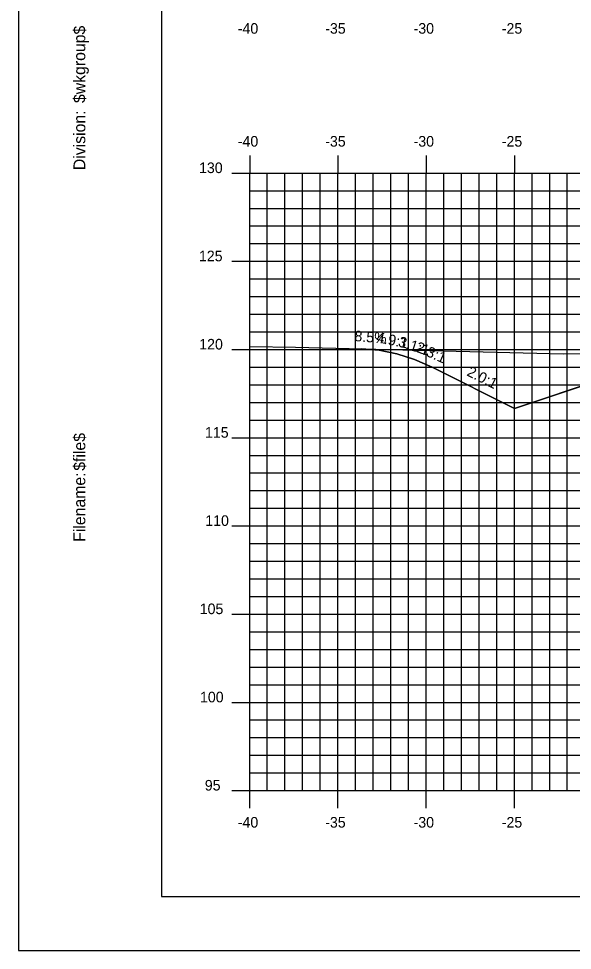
# Model space of a CAD drawing. Extents: x 850598 to 870284, y 366541 to 366651.
# Drawn here: x 859689.8 to 859721.2, y 366541.2 to 366594 of the extents above; entities that cross this region are included whole.
import ezdxf

# ---------------------------------------------------------------- set-up
doc = ezdxf.new("R2010")
doc.units = 0
for name, color, linetype in [('ANNOTATION', 7, 'Continuous'), ('BORDER', 7, 'Continuous'), ('D_Roadway_Centerline', 7, 'Continuous'), ('D_Roadway_SlopeLines', 7, 'Continuous'), ('H_V ANNOTATION', 7, 'Continuous'), ('MAJOR', 7, 'Continuous'), ('MINOR', 7, 'Continuous'), ('PLOT BOUNDARY', 7, 'Continuous'), ('S_Roadway_Centerline', 7, 'Continuous')]:
    doc.layers.add(name, color=color, linetype=linetype)

msp = doc.modelspace()

# ---------------------------------------------------------------- linework, layer by layer
at = {"layer": 'BORDER'}
for p, q in [((859697.915, 366649.225), (859697.915, 366544.225)), ((859697.915, 366544.225), (859857.915, 366544.225))]:
    msp.add_line(p, q, dxfattribs=at)
at = {"layer": 'D_Roadway_Centerline'}
msp.add_lwpolyline([(859709.251, 366575.267), (859710.251, 366575.182), (859711.251, 366574.979), (859712.251, 366574.657), (859713.251, 366574.216), (859717.915, 366571.884), (859721.717, 366573.151), (859727.915, 366575.217), (859731.915, 366575.457), (859742.915, 366575.787), (859753.915, 366575.457), (859757.915, 366575.217), (859759.915, 366575.097), (859765.915, 366573.097), (859812.768, 366563.225), (859831.383, 366559.303), (859841.245, 366557.225), (859842.915, 366557.225)], dxfattribs=at)
at = {"layer": 'D_Roadway_SlopeLines'}
for points in [[(859717.915, 366571.884), (859713.251, 366574.216), (859712.251, 366574.657), (859711.251, 366574.979), (859710.251, 366575.182), (859709.251, 366575.267)], [(859731.915, 366575.457), (859727.915, 366575.217), (859717.915, 366571.884)]]:
    msp.add_lwpolyline(points, dxfattribs=at)
at = {"layer": 'MAJOR'}
for p, q in [((859702.915, 366586.227), (859702.915, 366585.225)), ((859702.915, 366586.227), (859702.915, 366585.225)), ((859707.915, 366586.227), (859707.915, 366585.225)), ((859707.915, 366586.227), (859707.915, 366585.225)), ((859712.915, 366586.227), (859712.915, 366585.225)), ((859712.915, 366586.227), (859712.915, 366585.225)), ((859717.915, 366586.227), (859717.915, 366585.225)), ((859717.915, 366586.227), (859717.915, 366585.225)), ((859701.913, 366585.225), (859702.915, 366585.225)), ((859701.913, 366585.225), (859702.915, 366585.225)), ((859702.915, 366585.225), (859842.915, 366585.225)), ((859702.915, 366550.225), (859702.915, 366585.225)), ((859702.915, 366550.225), (859702.915, 366585.225)), ((859702.915, 366585.225), (859842.915, 366585.225)), ((859702.915, 366585.225), (859842.915, 366585.225)), ((859702.915, 366550.225), (859702.915, 366585.225)), ((859702.915, 366550.225), (859702.915, 366585.225)), ((859702.915, 366585.225), (859842.915, 366585.225)), ((859707.915, 366550.225), (859707.915, 366585.225)), ((859707.915, 366550.225), (859707.915, 366585.225)), ((859712.915, 366550.225), (859712.915, 366585.225)), ((859712.915, 366550.225), (859712.915, 366585.225)), ((859717.915, 366550.225), (859717.915, 366585.225)), ((859717.915, 366550.225), (859717.915, 366585.225)), ((859701.913, 366580.225), (859702.915, 366580.225)), ((859701.913, 366580.225), (859702.915, 366580.225)), ((859702.915, 366580.225), (859842.915, 366580.225)), ((859702.915, 366580.225), (859842.915, 366580.225)), ((859701.913, 366575.225), (859702.915, 366575.225)), ((859701.913, 366575.225), (859702.915, 366575.225)), ((859702.915, 366575.225), (859842.915, 366575.225)), ((859702.915, 366575.225), (859842.915, 366575.225)), ((859701.913, 366570.225), (859702.915, 366570.225)), ((859701.913, 366570.225), (859702.915, 366570.225)), ((859702.915, 366570.225), (859842.915, 366570.225)), ((859702.915, 366570.225), (859842.915, 366570.225)), ((859701.913, 366565.225), (859702.915, 366565.225)), ((859701.913, 366565.225), (859702.915, 366565.225)), ((859702.915, 366565.225), (859842.915, 366565.225)), ((859702.915, 366565.225), (859842.915, 366565.225)), ((859701.913, 366560.225), (859702.915, 366560.225)), ((859701.913, 366560.225), (859702.915, 366560.225)), ((859702.915, 366560.225), (859842.915, 366560.225)), ((859702.915, 366560.225), (859842.915, 366560.225)), ((859701.913, 366555.225), (859702.915, 366555.225)), ((859701.913, 366555.225), (859702.915, 366555.225)), ((859702.915, 366555.225), (859842.915, 366555.225)), ((859702.915, 366555.225), (859842.915, 366555.225)), ((859701.913, 366550.225), (859702.915, 366550.225)), ((859701.913, 366550.225), (859702.915, 366550.225)), ((859702.915, 366550.225), (859842.915, 366550.225)), ((859702.915, 366550.225), (859842.915, 366550.225)), ((859702.915, 366549.223), (859702.915, 366550.225)), ((859702.915, 366550.225), (859842.915, 366550.225)), ((859702.915, 366550.225), (859842.915, 366550.225)), ((859702.915, 366549.223), (859702.915, 366550.225)), ((859707.915, 366549.223), (859707.915, 366550.225)), ((859707.915, 366549.223), (859707.915, 366550.225)), ((859712.915, 366549.223), (859712.915, 366550.225)), ((859712.915, 366549.223), (859712.915, 366550.225)), ((859717.915, 366549.223), (859717.915, 366550.225)), ((859717.915, 366549.223), (859717.915, 366550.225))]:
    msp.add_line(p, q, dxfattribs=at)
at = {"layer": 'MINOR'}
for p, q in [((859703.915, 366550.225), (859703.915, 366585.225)), ((859703.915, 366550.225), (859703.915, 366585.225)), ((859704.915, 366550.225), (859704.915, 366585.225)), ((859704.915, 366550.225), (859704.915, 366585.225)), ((859705.915, 366550.225), (859705.915, 366585.225)), ((859705.915, 366550.225), (859705.915, 366585.225)), ((859706.915, 366550.225), (859706.915, 366585.225)), ((859706.915, 366550.225), (859706.915, 366585.225)), ((859708.915, 366550.225), (859708.915, 366585.225)), ((859708.915, 366550.225), (859708.915, 366585.225)), ((859709.915, 366550.225), (859709.915, 366585.225)), ((859709.915, 366550.225), (859709.915, 366585.225)), ((859710.915, 366550.225), (859710.915, 366585.225)), ((859710.915, 366550.225), (859710.915, 366585.225)), ((859711.915, 366550.225), (859711.915, 366585.225)), ((859711.915, 366550.225), (859711.915, 366585.225)), ((859713.915, 366550.225), (859713.915, 366585.225)), ((859713.915, 366550.225), (859713.915, 366585.225)), ((859714.915, 366550.225), (859714.915, 366585.225)), ((859714.915, 366550.225), (859714.915, 366585.225)), ((859715.915, 366550.225), (859715.915, 366585.225)), ((859715.915, 366550.225), (859715.915, 366585.225)), ((859716.915, 366550.225), (859716.915, 366585.225)), ((859716.915, 366550.225), (859716.915, 366585.225)), ((859718.915, 366550.225), (859718.915, 366585.225)), ((859718.915, 366550.225), (859718.915, 366585.225)), ((859719.915, 366550.225), (859719.915, 366585.225)), ((859719.915, 366550.225), (859719.915, 366585.225)), ((859720.915, 366550.225), (859720.915, 366585.225)), ((859720.915, 366550.225), (859720.915, 366585.225)), ((859702.915, 366584.225), (859842.915, 366584.225)), ((859702.915, 366584.225), (859703.917, 366584.225)), ((859702.915, 366584.225), (859842.915, 366584.225)), ((859702.915, 366584.225), (859703.917, 366584.225)), ((859702.915, 366583.225), (859842.915, 366583.225)), ((859702.915, 366583.225), (859703.917, 366583.225)), ((859702.915, 366583.225), (859842.915, 366583.225)), ((859702.915, 366583.225), (859703.917, 366583.225)), ((859702.915, 366582.225), (859842.915, 366582.225)), ((859702.915, 366582.225), (859703.917, 366582.225)), ((859702.915, 366582.225), (859842.915, 366582.225)), ((859702.915, 366582.225), (859703.917, 366582.225)), ((859702.915, 366581.225), (859842.915, 366581.225)), ((859702.915, 366581.225), (859703.917, 366581.225)), ((859702.915, 366581.225), (859842.915, 366581.225)), ((859702.915, 366581.225), (859703.917, 366581.225)), ((859702.915, 366579.225), (859842.915, 366579.225)), ((859702.915, 366579.225), (859703.917, 366579.225)), ((859702.915, 366579.225), (859842.915, 366579.225)), ((859702.915, 366579.225), (859703.917, 366579.225)), ((859702.915, 366578.225), (859842.915, 366578.225)), ((859702.915, 366578.225), (859703.917, 366578.225)), ((859702.915, 366578.225), (859842.915, 366578.225)), ((859702.915, 366578.225), (859703.917, 366578.225)), ((859702.915, 366577.225), (859842.915, 366577.225)), ((859702.915, 366577.225), (859703.917, 366577.225)), ((859702.915, 366577.225), (859842.915, 366577.225)), ((859702.915, 366577.225), (859703.917, 366577.225)), ((859702.915, 366576.225), (859842.915, 366576.225)), ((859702.915, 366576.225), (859703.917, 366576.225)), ((859702.915, 366576.225), (859842.915, 366576.225)), ((859702.915, 366576.225), (859703.917, 366576.225)), ((859702.915, 366574.225), (859842.915, 366574.225)), ((859702.915, 366574.225), (859703.917, 366574.225)), ((859702.915, 366574.225), (859842.915, 366574.225)), ((859702.915, 366574.225), (859703.917, 366574.225)), ((859702.915, 366573.225), (859842.915, 366573.225)), ((859702.915, 366573.225), (859703.917, 366573.225)), ((859702.915, 366573.225), (859842.915, 366573.225)), ((859702.915, 366573.225), (859703.917, 366573.225)), ((859702.915, 366572.225), (859842.915, 366572.225)), ((859702.915, 366572.225), (859703.917, 366572.225)), ((859702.915, 366572.225), (859842.915, 366572.225)), ((859702.915, 366572.225), (859703.917, 366572.225)), ((859702.915, 366571.225), (859842.915, 366571.225)), ((859702.915, 366571.225), (859703.917, 366571.225)), ((859702.915, 366571.225), (859842.915, 366571.225)), ((859702.915, 366571.225), (859703.917, 366571.225)), ((859702.915, 366569.225), (859842.915, 366569.225)), ((859702.915, 366569.225), (859703.917, 366569.225)), ((859702.915, 366569.225), (859842.915, 366569.225)), ((859702.915, 366569.225), (859703.917, 366569.225)), ((859702.915, 366568.225), (859842.915, 366568.225)), ((859702.915, 366568.225), (859703.917, 366568.225)), ((859702.915, 366568.225), (859842.915, 366568.225)), ((859702.915, 366568.225), (859703.917, 366568.225)), ((859702.915, 366567.225), (859842.915, 366567.225)), ((859702.915, 366567.225), (859703.917, 366567.225)), ((859702.915, 366567.225), (859842.915, 366567.225)), ((859702.915, 366567.225), (859703.917, 366567.225)), ((859702.915, 366566.225), (859842.915, 366566.225)), ((859702.915, 366566.225), (859703.917, 366566.225)), ((859702.915, 366566.225), (859842.915, 366566.225)), ((859702.915, 366566.225), (859703.917, 366566.225)), ((859702.915, 366564.225), (859842.915, 366564.225)), ((859702.915, 366564.225), (859703.917, 366564.225)), ((859702.915, 366564.225), (859842.915, 366564.225)), ((859702.915, 366564.225), (859703.917, 366564.225)), ((859702.915, 366563.225), (859842.915, 366563.225)), ((859702.915, 366563.225), (859703.917, 366563.225)), ((859702.915, 366563.225), (859842.915, 366563.225)), ((859702.915, 366563.225), (859703.917, 366563.225)), ((859702.915, 366562.225), (859842.915, 366562.225)), ((859702.915, 366562.225), (859703.917, 366562.225)), ((859702.915, 366562.225), (859842.915, 366562.225)), ((859702.915, 366562.225), (859703.917, 366562.225)), ((859702.915, 366561.225), (859842.915, 366561.225)), ((859702.915, 366561.225), (859703.917, 366561.225)), ((859702.915, 366561.225), (859842.915, 366561.225)), ((859702.915, 366561.225), (859703.917, 366561.225)), ((859702.915, 366559.225), (859842.915, 366559.225)), ((859702.915, 366559.225), (859703.917, 366559.225)), ((859702.915, 366559.225), (859842.915, 366559.225)), ((859702.915, 366559.225), (859703.917, 366559.225)), ((859702.915, 366558.225), (859842.915, 366558.225)), ((859702.915, 366558.225), (859703.917, 366558.225)), ((859702.915, 366558.225), (859842.915, 366558.225)), ((859702.915, 366558.225), (859703.917, 366558.225)), ((859702.915, 366557.225), (859842.915, 366557.225)), ((859702.915, 366557.225), (859703.917, 366557.225)), ((859702.915, 366557.225), (859842.915, 366557.225)), ((859702.915, 366557.225), (859703.917, 366557.225)), ((859702.915, 366556.225), (859842.915, 366556.225)), ((859702.915, 366556.225), (859703.917, 366556.225)), ((859702.915, 366556.225), (859842.915, 366556.225)), ((859702.915, 366556.225), (859703.917, 366556.225)), ((859702.915, 366554.225), (859842.915, 366554.225)), ((859702.915, 366554.225), (859703.917, 366554.225)), ((859702.915, 366554.225), (859842.915, 366554.225)), ((859702.915, 366554.225), (859703.917, 366554.225)), ((859702.915, 366553.225), (859842.915, 366553.225)), ((859702.915, 366553.225), (859703.917, 366553.225)), ((859702.915, 366553.225), (859842.915, 366553.225)), ((859702.915, 366553.225), (859703.917, 366553.225)), ((859702.915, 366552.225), (859842.915, 366552.225)), ((859702.915, 366552.225), (859703.917, 366552.225)), ((859702.915, 366552.225), (859842.915, 366552.225)), ((859702.915, 366552.225), (859703.917, 366552.225)), ((859702.915, 366551.225), (859842.915, 366551.225)), ((859702.915, 366551.225), (859703.917, 366551.225)), ((859702.915, 366551.225), (859842.915, 366551.225)), ((859702.915, 366551.225), (859703.917, 366551.225))]:
    msp.add_line(p, q, dxfattribs=at)
at = {"layer": 'PLOT BOUNDARY'}
msp.add_lwpolyline([(859689.822, 366541.166), (859859.822, 366541.166), (859859.822, 366651.166), (859689.822, 366651.166)], close=True, dxfattribs=at)
at = {"layer": 'S_Roadway_Centerline'}
msp.add_lwpolyline([(859702.915, 366575.39), (859705.507, 366575.361), (859720.694, 366574.979), (859722.046, 366574.995), (859728.787, 366574.605), (859729.49, 366574.629), (859730.001, 366574.547), (859730.253, 366574.494), (859731.359, 366574.51), (859734.893, 366574.738), (859745.056, 366574.578), (859747.625, 366574.68), (859748.532, 366574.704), (859757.211, 366574.891), (859759.855, 366574.909), (859767.947, 366574.637)], dxfattribs=at)

# ---------------------------------------------------------------- texts
at = {"layer": 'ANNOTATION'}
for s, rotation, p in [('8.5%', 355.1699, (859708.832, 366575.705)), ('4.9:1', 348.513, (859710.057, 366575.642)), ('3.1:1', 342.1551, (859711.287, 366575.418)), ('2.3:1', 336.2196, (859712.256, 366575.147)), ('2.0:1', 333.4349, (859715.177, 366573.771))]:
    msp.add_text(s, height=0.6, rotation=rotation, dxfattribs=at).set_placement(p)
at = {"layer": 'BORDER'}
for s, p in [('$wkgroup$', (859693.6, 366589.195)), ('Division:', (859693.6, 366585.391)), ('$file$', (859693.6, 366568.351)), ('Filename:', (859693.6, 366564.324))]:
    msp.add_text(s, height=0.6696, rotation=90, dxfattribs=at).set_placement(p)
at = {"layer": 'H_V ANNOTATION'}
for s, p in [('-40', (859702.241, 366593.125)), ('-35', (859707.195, 366593.125)), ('-30', (859712.203, 366593.125)), ('-25', (859717.201, 366593.125)), ('-40', (859702.241, 366586.725)), ('-35', (859707.195, 366586.725)), ('-30', (859712.203, 366586.725)), ('-25', (859717.201, 366586.725)), ('130', (859700.045, 366585.225)), ('125', (859700.04, 366580.225)), ('120', (859700.056, 366575.225)), ('115', (859700.383, 366570.225)), ('110', (859700.399, 366565.225)), ('105', (859700.083, 366560.225)), ('100', (859700.099, 366555.225)), ('95', (859700.372, 366550.225)), ('-40', (859702.241, 366548.125)), ('-35', (859707.195, 366548.125)), ('-30', (859712.203, 366548.125)), ('-25', (859717.201, 366548.125))]:
    msp.add_text(s, height=0.6, dxfattribs=at).set_placement(p)

doc.saveas('drawing.dxf')
